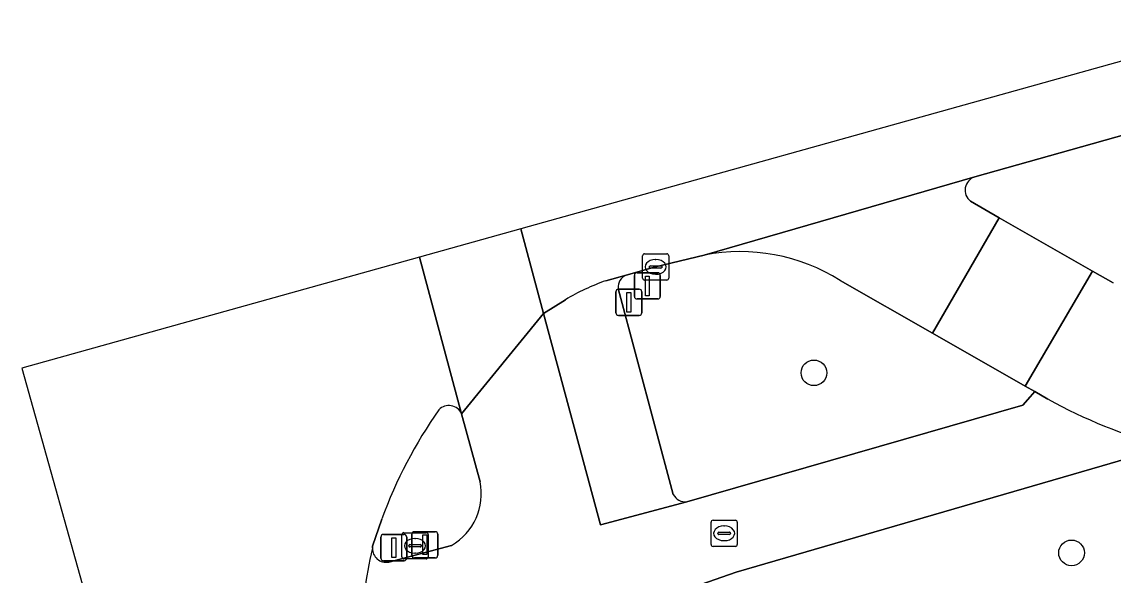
# Model space of a CAD drawing. Extents: x 159680 to 160786, y 387323 to 388340.
# Drawn here: x 159679.9 to 159721.53, y 388164.81 to 388185.9 of the extents above; entities that cross this region are included whole.
import ezdxf

# ---------------------------------------------------------------- set-up
doc = ezdxf.new("R2010")
doc.units = 0
for name, color, linetype in [('IMGEO_Berm_groen', 7, 'Continuous'), ('IMGEO_Boom', 7, 'Continuous'), ('IMGEO_Brandkraan', 7, 'Continuous'), ('IMGEO_Drukknoppaal', 7, 'Continuous'), ('IMGEO_Fietspad_gesloten', 7, 'Continuous'), ('IMGEO_Fietspad_open', 7, 'Continuous'), ('IMGEO_Groenvoorziening', 7, 'Continuous'), ('IMGEO_Kolk', 7, 'Continuous'), ('IMGEO_Lichtmast', 7, 'Continuous'), ('IMGEO_Rijbaan_lokaal_open', 7, 'Continuous'), ('IMGEO_Rijbaan_regionaal_gesloten', 7, 'Continuous'), ('IMGEO_Rioolput', 7, 'Continuous'), ('IMGEO_Verkeerseiland_gesloten', 7, 'Continuous'), ('IMGEO_Verkeersregelinstallatiepaal', 7, 'Continuous'), ('IMGEO_Voetpad_open', 7, 'Continuous')]:
    doc.layers.add(name, color=color, linetype=linetype)

msp = doc.modelspace()

# ---------------------------------------------------------------- linework, layer by layer
at = {"layer": 'IMGEO_Berm_groen'}
for points in [[(159920.962, 388232.427), (159919.6, 388237.172), (159716.247, 388179.993)], [(159716.082, 388179.064), (159717.182, 388178.435), (159720.732, 388176.405), (159721.526, 388175.951)]]:
    msp.add_lwpolyline(points, dxfattribs=at)
msp.add_arc((159716.407, 388179.485), 0.532, 107.479, 232.3784, dxfattribs=at)
at = {"layer": 'IMGEO_Boom'}
for centre in [(159710.113, 388172.524), (159719.938, 388165.66)]:
    msp.add_circle(centre, 0.489, dxfattribs=at)
at = {"layer": 'IMGEO_Brandkraan'}
for p, q in [((159694.397, 388165.505), (159694.397, 388166.357)), ((159694.472, 388166.431), (159695.324, 388166.431)), ((159694.885, 388166.211), (159694.91, 388166.211)), ((159695.398, 388166.357), (159695.398, 388165.505)), ((159694.656, 388165.925), (159694.656, 388165.937)), ((159695.094, 388165.888), (159694.696, 388165.888)), ((159694.699, 388165.974), (159695.097, 388165.974)), ((159695.14, 388165.937), (159695.14, 388165.925)), ((159695.324, 388165.431), (159694.472, 388165.431)), ((159694.908, 388165.651), (159694.883, 388165.651))]:
    msp.add_line(p, q, dxfattribs=at)
for points in [[(159694.397, 388165.505), (159694.397, 388166.357)], [(159694.472, 388166.431), (159695.324, 388166.431)], [(159695.398, 388166.357), (159695.398, 388165.505)], [(159695.324, 388165.431), (159694.472, 388165.431)]]:
    msp.add_lwpolyline(points, dxfattribs=at)
for centre, radius, start, end in [((159694.474, 388166.355), 0.0765, 91.552, 178.448), ((159694.474, 388166.355), 0.0765, 91.552, 178.448), ((159695.322, 388166.355), 0.0765, 1.552, 88.448), ((159695.322, 388166.355), 0.0765, 1.552, 88.448), ((159694.696, 388165.934), 0.0403, 85.8775, 175.7526), ((159694.693, 388165.924), 0.0366, 178.938, 274.7102), ((159695.097, 388165.931), 0.043, 264.8664, 352.4533), ((159695.101, 388165.936), 0.0386, 1.7309, 96.639), ((159694.474, 388165.507), 0.0765, 181.552, 268.448), ((159694.474, 388165.507), 0.0765, 181.552, 268.448), ((159695.322, 388165.507), 0.0765, 271.552, 358.448), ((159695.322, 388165.507), 0.0765, 271.552, 358.448)]:
    msp.add_arc(centre, radius, start, end, dxfattribs=at)
for centre, major_axis, ratio, start_param, end_param in [((159694.884, 388165.931), (-0.387, 0.002), 0.722429, 4.712389, 7.853982), ((159694.909, 388165.931), (-0.39, 0.002), 0.717154, 1.570796, 4.712389)]:
    msp.add_ellipse(centre, major_axis=major_axis, ratio=ratio, start_param=start_param, end_param=end_param, dxfattribs=at)
at = {"layer": 'IMGEO_Drukknoppaal'}
for p, q in [((159694.774, 388165.568), (159694.774, 388166.368)), ((159694.774, 388166.368), (159694.774, 388165.568)), ((159694.874, 388166.468), (159695.664, 388166.468)), ((159695.664, 388166.468), (159694.874, 388166.468)), ((159695.764, 388166.368), (159695.764, 388165.568)), ((159695.764, 388165.568), (159695.764, 388166.368)), ((159695.664, 388165.468), (159694.874, 388165.468)), ((159694.874, 388165.468), (159695.664, 388165.468))]:
    msp.add_line(p, q, dxfattribs=at)
msp.add_lwpolyline([(159695.194, 388166.343), (159695.344, 388166.343), (159695.344, 388165.593), (159695.194, 388165.593), (159695.194, 388166.343)], dxfattribs=at)
for centre, start, end in [((159694.874, 388166.368), 90, 180), ((159694.874, 388166.368), 90, 180), ((159695.664, 388166.368), 0, 90), ((159695.664, 388166.368), 360, 90), ((159694.874, 388165.568), 180, 270), ((159694.874, 388165.568), 180, 270), ((159695.664, 388165.568), 270, 0), ((159695.664, 388165.568), 270, 0)]:
    msp.add_arc(centre, 0.1, start, end, dxfattribs=at)
at = {"layer": 'IMGEO_Fietspad_gesloten'}
for points in [[(159719.04, 388171.522), (159718.537, 388171.809), (159718.365, 388171.613), (159718.082, 388171.29), (159705.264, 388167.602), (159701.968, 388166.728), (159699.793, 388174.782), (159696.673, 388170.966), (159697.382, 388168.369)], [(159705.804, 388164.452), (159707.145, 388164.927), (159721.106, 388168.977), (159723.633, 388169.719), (159723.456, 388169.745)], [(159696.292, 388165.946), (159693.892, 388165.311)]]:
    msp.add_lwpolyline(points, dxfattribs=at)
for centre, radius, start, end in [((159728.298, 388188.153), 19.034, 240.8968, 255.2634), ((159695.136, 388167.923), 2.29, 300.3156, 11.2427), ((159708.554, 388162.193), 15.712, 166.5996, 179.1379), ((159693.795, 388165.829), 0.526, 179.4086, 280.5654)]:
    msp.add_arc(centre, radius, start, end, dxfattribs=at)
at = {"layer": 'IMGEO_Fietspad_open'}
msp.add_lwpolyline([(159698.928, 388178.017), (159695.066, 388176.939), (159696.673, 388170.966), (159699.793, 388174.782), (159698.928, 388178.017)], dxfattribs=at)
at = {"layer": 'IMGEO_Groenvoorziening'}
for points in [[(159705.928, 388177.01), (159704.075, 388176.561), (159702.945, 388176.248)], [(159702.649, 388175.745), (159704.747, 388167.892)], [(159714.632, 388174.036), (159711.114, 388176.042)], [(159705.264, 388167.602), (159718.082, 388171.29), (159718.365, 388171.613), (159718.537, 388171.809), (159718.169, 388172.019), (159714.632, 388174.036)], [(159724.653, 388169.975), (159723.633, 388169.719), (159721.106, 388168.977), (159707.145, 388164.927), (159705.804, 388164.452), (159707.169, 388159.441), (159708.924, 388159.928), (159749.997, 388171.408)]]:
    msp.add_lwpolyline(points, dxfattribs=at)
for centre, radius, start, end in [((159707.308, 388170.029), 7.116, 57.6692, 101.1849), ((159703.141, 388175.794), 0.495, 113.3839, 185.6651), ((159705.226, 388168.141), 0.54, 207.4273, 273.9941)]:
    msp.add_arc(centre, radius, start, end, dxfattribs=at)
at = {"layer": 'IMGEO_Kolk'}
for p, q in [((159703.574, 388176.135), (159703.574, 388176.987)), ((159703.649, 388177.061), (159704.501, 388177.061)), ((159704.575, 388176.987), (159704.575, 388176.135)), ((159703.833, 388176.555), (159703.833, 388176.567)), ((159703.876, 388176.604), (159704.274, 388176.604)), ((159704.062, 388176.841), (159704.087, 388176.841)), ((159704.317, 388176.567), (159704.317, 388176.555)), ((159704.271, 388176.518), (159703.873, 388176.518)), ((159704.085, 388176.281), (159704.06, 388176.281)), ((159704.501, 388176.061), (159703.649, 388176.061))]:
    msp.add_line(p, q, dxfattribs=at)
for points in [[(159703.574, 388176.135), (159703.574, 388176.987)], [(159703.649, 388177.061), (159704.501, 388177.061)], [(159704.575, 388176.987), (159704.575, 388176.135)], [(159704.501, 388176.061), (159703.649, 388176.061)]]:
    msp.add_lwpolyline(points, dxfattribs=at)
for centre, radius, start, end in [((159703.651, 388176.985), 0.0765, 91.552, 178.448), ((159703.651, 388176.985), 0.0765, 91.552, 178.448), ((159704.499, 388176.985), 0.0765, 1.552, 88.448), ((159704.499, 388176.985), 0.0765, 1.552, 88.448), ((159703.873, 388176.564), 0.0403, 85.8775, 175.7526), ((159703.87, 388176.554), 0.0366, 178.938, 274.7102), ((159704.274, 388176.561), 0.043, 264.8664, 352.4533), ((159704.278, 388176.566), 0.0386, 1.7309, 96.639), ((159703.651, 388176.137), 0.0765, 181.552, 268.448), ((159703.651, 388176.137), 0.0765, 181.552, 268.448), ((159704.499, 388176.137), 0.0765, 271.552, 358.448), ((159704.499, 388176.137), 0.0765, 271.552, 358.448)]:
    msp.add_arc(centre, radius, start, end, dxfattribs=at)
for centre, major_axis, ratio, start_param, end_param in [((159704.061, 388176.561), (-0.387, 0.002), 0.722429, 4.712389, 7.853982), ((159704.086, 388176.561), (-0.39, 0.002), 0.717154, 1.570796, 4.712389)]:
    msp.add_ellipse(centre, major_axis=major_axis, ratio=ratio, start_param=start_param, end_param=end_param, dxfattribs=at)
at = {"layer": 'IMGEO_Lichtmast'}
for p, q in [((159703.263, 388175.44), (159703.263, 388176.24)), ((159703.263, 388176.24), (159703.263, 388175.44)), ((159703.363, 388176.34), (159704.153, 388176.34)), ((159704.153, 388176.34), (159703.363, 388176.34)), ((159704.253, 388176.24), (159704.253, 388175.44)), ((159704.253, 388175.44), (159704.253, 388176.24)), ((159704.153, 388175.34), (159703.363, 388175.34)), ((159703.363, 388175.34), (159704.153, 388175.34))]:
    msp.add_line(p, q, dxfattribs=at)
msp.add_lwpolyline([(159703.683, 388176.215), (159703.833, 388176.215), (159703.833, 388175.465), (159703.683, 388175.465), (159703.683, 388176.215)], dxfattribs=at)
for centre, start, end in [((159703.363, 388176.24), 90, 180), ((159703.363, 388176.24), 90, 180), ((159704.153, 388176.24), 0, 90), ((159704.153, 388176.24), 360, 90), ((159703.363, 388175.44), 180, 270), ((159703.363, 388175.44), 180, 270), ((159704.153, 388175.44), 270, 0), ((159704.153, 388175.44), 270, 0)]:
    msp.add_arc(centre, 0.1, start, end, dxfattribs=at)
at = {"layer": 'IMGEO_Rijbaan_lokaal_open'}
for points in [[(159716.247, 388179.993), (159705.928, 388177.01)], [(159717.182, 388178.435), (159716.082, 388179.064)], [(159711.114, 388176.042), (159714.632, 388174.036), (159717.182, 388178.435)], [(159721.526, 388175.951), (159720.732, 388176.405), (159718.169, 388172.019), (159718.537, 388171.809), (159719.04, 388171.522)]]:
    msp.add_lwpolyline(points, dxfattribs=at)
msp.add_lwpolyline([(159718.169, 388172.019), (159720.732, 388176.405), (159717.182, 388178.435), (159714.632, 388174.036)], close=True, dxfattribs=at)
for centre, radius, start, end in [((159716.407, 388179.485), 0.532, 107.479, 232.3784), ((159707.308, 388170.029), 7.116, 57.6692, 101.1849), ((159728.298, 388188.153), 19.034, 240.8968, 255.2634)]:
    msp.add_arc(centre, radius, start, end, dxfattribs=at)
at = {"layer": 'IMGEO_Rijbaan_regionaal_gesloten'}
for points in [[(159702.179, 388176.035), (159702.945, 388176.248), (159704.075, 388176.561), (159705.928, 388177.01), (159716.247, 388179.993), (159919.6, 388237.172), (159948.924, 388245.417), (160022.709, 388266.163), (160022.114, 388268.189), (159861.579, 388223.398), (159698.928, 388178.017)], [(159698.928, 388178.017), (159699.793, 388174.782), (159700.631, 388175.311)], [(159696.673, 388170.966), (159695.066, 388176.939), (159679.898, 388172.707), (159702.382, 388092.39)], [(159693.269, 388165.834), (159693.278, 388165.922), (159693.629, 388166.952)]]:
    msp.add_lwpolyline(points, dxfattribs=at)
for centre, radius, start, end in [((159704.923, 388168.152), 8.347, 109.1897, 120.9413), ((159710.463, 388160.793), 17.925, 144.8404, 159.9027), ((159696.19, 388170.748), 0.53, 24.2937, 136.1592), ((159708.554, 388162.193), 15.712, 166.5996, 179.1379)]:
    msp.add_arc(centre, radius, start, end, dxfattribs=at)
at = {"layer": 'IMGEO_Rioolput'}
for p, q in [((159706.187, 388165.98), (159706.187, 388166.832)), ((159706.262, 388166.906), (159707.114, 388166.906)), ((159706.675, 388166.686), (159706.7, 388166.686)), ((159707.188, 388166.832), (159707.188, 388165.98)), ((159706.446, 388166.4), (159706.446, 388166.412)), ((159706.884, 388166.363), (159706.486, 388166.363)), ((159706.489, 388166.449), (159706.887, 388166.449)), ((159706.698, 388166.126), (159706.673, 388166.126)), ((159706.93, 388166.412), (159706.93, 388166.4)), ((159707.114, 388165.906), (159706.262, 388165.906))]:
    msp.add_line(p, q, dxfattribs=at)
for points in [[(159706.187, 388165.98), (159706.187, 388166.832)], [(159706.262, 388166.906), (159707.114, 388166.906)], [(159707.188, 388166.832), (159707.188, 388165.98)], [(159707.114, 388165.906), (159706.262, 388165.906)]]:
    msp.add_lwpolyline(points, dxfattribs=at)
for centre, radius, start, end in [((159706.264, 388166.83), 0.0765, 91.552, 178.448), ((159706.264, 388166.83), 0.0765, 91.552, 178.448), ((159707.112, 388166.83), 0.0765, 1.552, 88.448), ((159707.112, 388166.83), 0.0765, 1.552, 88.448), ((159706.486, 388166.409), 0.0403, 85.8775, 175.7526), ((159706.483, 388166.399), 0.0366, 178.938, 274.7102), ((159706.887, 388166.406), 0.043, 264.8664, 352.4533), ((159706.891, 388166.411), 0.0386, 1.7309, 96.639), ((159706.264, 388165.982), 0.0765, 181.552, 268.448), ((159706.264, 388165.982), 0.0765, 181.552, 268.448), ((159707.112, 388165.982), 0.0765, 271.552, 358.448), ((159707.112, 388165.982), 0.0765, 271.552, 358.448)]:
    msp.add_arc(centre, radius, start, end, dxfattribs=at)
for centre, major_axis, ratio, start_param, end_param in [((159706.674, 388166.406), (-0.387, 0.002), 0.722429, 4.712389, 7.853982), ((159706.699, 388166.406), (-0.39, 0.002), 0.717154, 1.570796, 4.712389)]:
    msp.add_ellipse(centre, major_axis=major_axis, ratio=ratio, start_param=start_param, end_param=end_param, dxfattribs=at)
at = {"layer": 'IMGEO_Verkeerseiland_gesloten'}
for points in [[(159697.382, 388168.369), (159696.673, 388170.966)], [(159693.629, 388166.952), (159693.278, 388165.922), (159693.269, 388165.834)], [(159693.892, 388165.311), (159696.292, 388165.946)]]:
    msp.add_lwpolyline(points, dxfattribs=at)
for centre, radius, start, end in [((159710.463, 388160.793), 17.925, 144.8404, 159.9027), ((159696.19, 388170.748), 0.53, 24.2937, 136.1592), ((159695.136, 388167.923), 2.29, 300.3156, 11.2427), ((159693.795, 388165.829), 0.526, 179.4086, 280.5654)]:
    msp.add_arc(centre, radius, start, end, dxfattribs=at)
at = {"layer": 'IMGEO_Verkeersregelinstallatiepaal'}
for p, q in [((159702.658, 388175.713), (159703.448, 388175.713)), ((159703.448, 388175.713), (159702.658, 388175.713)), ((159702.558, 388174.813), (159702.558, 388175.613)), ((159702.558, 388175.613), (159702.558, 388174.813)), ((159703.548, 388175.613), (159703.548, 388174.813)), ((159703.548, 388174.813), (159703.548, 388175.613)), ((159703.448, 388174.713), (159702.658, 388174.713)), ((159702.658, 388174.713), (159703.448, 388174.713)), ((159693.591, 388165.463), (159693.591, 388166.263)), ((159693.591, 388166.263), (159693.591, 388165.463)), ((159693.691, 388166.363), (159694.481, 388166.363)), ((159694.481, 388166.363), (159693.691, 388166.363)), ((159694.581, 388166.263), (159694.581, 388165.463)), ((159694.581, 388165.463), (159694.581, 388166.263)), ((159694.481, 388165.363), (159693.691, 388165.363)), ((159693.691, 388165.363), (159694.481, 388165.363))]:
    msp.add_line(p, q, dxfattribs=at)
for points in [[(159702.978, 388175.588), (159703.128, 388175.588), (159703.128, 388174.838), (159702.978, 388174.838), (159702.978, 388175.588)], [(159694.011, 388166.238), (159694.161, 388166.238), (159694.161, 388165.488), (159694.011, 388165.488), (159694.011, 388166.238)]]:
    msp.add_lwpolyline(points, dxfattribs=at)
for centre, start, end in [((159702.658, 388175.613), 90, 180), ((159702.658, 388175.613), 90, 180), ((159703.448, 388175.613), 0, 90), ((159703.448, 388175.613), 360, 90), ((159702.658, 388174.813), 180, 270), ((159702.658, 388174.813), 180, 270), ((159703.448, 388174.813), 270, 0), ((159703.448, 388174.813), 270, 0), ((159693.691, 388166.263), 90, 180), ((159693.691, 388166.263), 90, 180), ((159694.481, 388166.263), 0, 90), ((159694.481, 388166.263), 360, 90), ((159693.691, 388165.463), 180, 270), ((159693.691, 388165.463), 180, 270), ((159694.481, 388165.463), 270, 0), ((159694.481, 388165.463), 270, 0)]:
    msp.add_arc(centre, 0.1, start, end, dxfattribs=at)
at = {"layer": 'IMGEO_Voetpad_open'}
for points in [[(159702.945, 388176.248), (159702.179, 388176.035)], [(159704.747, 388167.892), (159702.649, 388175.745)], [(159700.631, 388175.311), (159699.793, 388174.782), (159701.968, 388166.728), (159705.264, 388167.602)]]:
    msp.add_lwpolyline(points, dxfattribs=at)
for centre, radius, start, end in [((159703.141, 388175.794), 0.495, 113.3839, 185.6651), ((159704.923, 388168.152), 8.347, 109.1897, 120.9413), ((159705.226, 388168.141), 0.54, 207.4273, 273.9941)]:
    msp.add_arc(centre, radius, start, end, dxfattribs=at)

doc.saveas('drawing.dxf')
